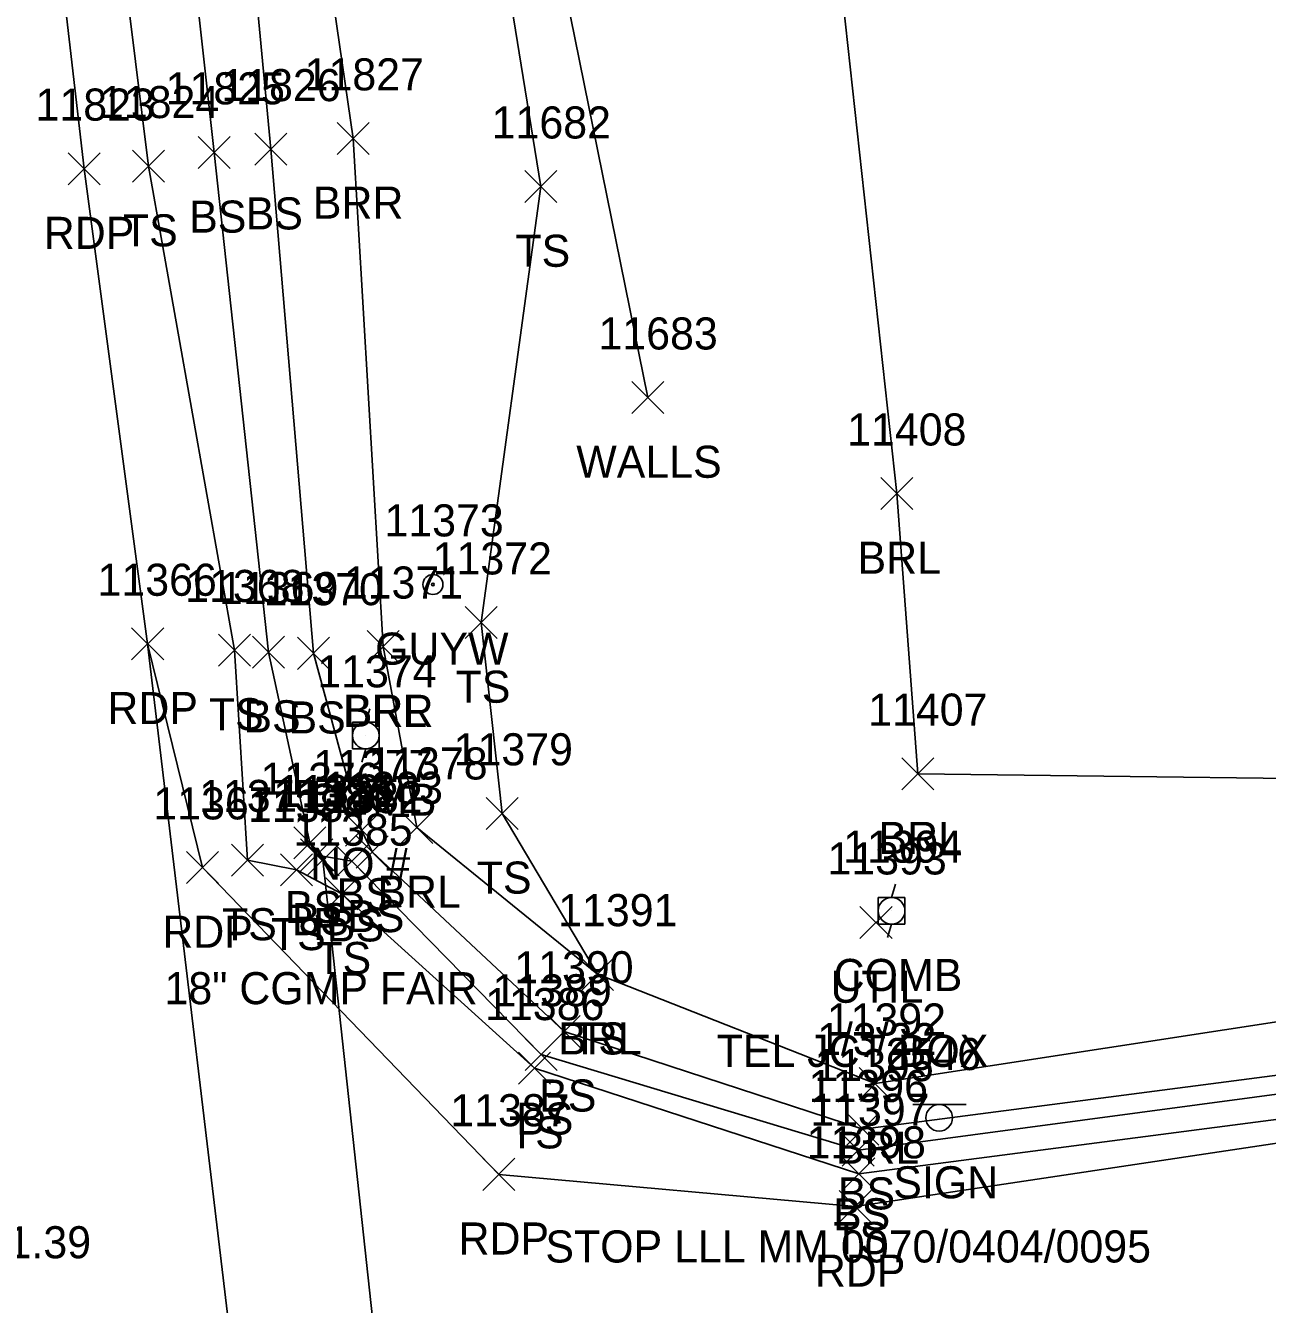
# Model space of a CAD drawing. Extents: x 1439173 to 1457902, y 641926 to 659889.
# Drawn here: x 1447956.8 to 1448034.3, y 648473.7 to 648553.4 of the extents above; entities that cross this region are included whole.
import ezdxf

# ---------------------------------------------------------------- set-up
doc = ezdxf.new("R2010")
doc.units = 0
for name, color, linetype in [('C_C', 7, 'Continuous'), ('D_A', 7, 'Continuous'), ('D_C', 7, 'Continuous'), ('D_I', 7, 'Continuous'), ('D_TIC', 7, 'Continuous'), ('DCP', 7, 'Continuous'), ('L_A', 7, 'Continuous'), ('L_I', 7, 'Continuous'), ('L_TIC', 7, 'Continuous'), ('LABL', 7, 'Continuous'), ('LELB', 7, 'Continuous'), ('LWS', 7, 'Continuous'), ('P_A', 7, 'Continuous'), ('P_I', 7, 'Continuous'), ('P_TIC', 7, 'Continuous'), ('PET', 7, 'Continuous'), ('S_A', 7, 'Continuous'), ('S_C', 7, 'Continuous'), ('S_I', 7, 'Continuous'), ('SSGN', 7, 'Continuous'), ('U_A', 7, 'Continuous'), ('U_C', 7, 'Continuous'), ('U_I', 7, 'Continuous'), ('UDEFAULT', 7, 'Continuous'), ('UP', 7, 'Continuous'), ('UPGW', 7, 'Continuous')]:
    doc.layers.add(name, color=color, linetype=linetype)

msp = doc.modelspace()

# ---------------------------------------------------------------- linework, layer by layer
at = {"layer": 'D_TIC'}
for points in [[(1447974.375, 648500.391), (1447976.375, 648502.391)], [(1447976.375, 648500.391), (1447974.375, 648502.391)]]:
    msp.add_lwpolyline(points, dxfattribs=at)
at = {"layer": 'DCP'}
msp.add_lwpolyline([(1447983.634, 648425.104), (1447975.375, 648501.391)], dxfattribs=at)
at = {"layer": 'L_TIC'}
for points in [[(1447976.256, 648545.377), (1447978.256, 648547.377)], [(1447978.256, 648545.377), (1447976.256, 648547.377)], [(1447967.591, 648544.506), (1447969.591, 648546.506)], [(1447969.591, 648544.506), (1447967.591, 648546.506)], [(1447971.116, 648544.705), (1447973.116, 648546.705)], [(1447973.116, 648544.705), (1447971.116, 648546.705)], [(1447963.493, 648543.649), (1447965.493, 648545.649)], [(1447965.493, 648543.649), (1447963.493, 648545.649)], [(1447987.966, 648542.377), (1447989.966, 648544.377)], [(1447989.966, 648542.377), (1447987.966, 648544.377)], [(1447994.627, 648529.219), (1447996.627, 648531.219)], [(1447996.627, 648529.219), (1447994.627, 648531.219)], [(1448010.166, 648523.231), (1448012.166, 648525.231)], [(1448012.166, 648523.231), (1448010.166, 648525.231)], [(1447984.236, 648515.191), (1447986.236, 648517.191)], [(1447986.236, 648515.191), (1447984.236, 648517.191)], [(1447984.236, 648515.191), (1447986.236, 648517.191)], [(1447986.236, 648515.191), (1447984.236, 648517.191)], [(1447978.132, 648513.687), (1447980.132, 648515.687)], [(1447980.132, 648513.687), (1447978.132, 648515.687)], [(1447978.132, 648513.687), (1447980.132, 648515.687)], [(1447980.132, 648513.687), (1447978.132, 648515.687)], [(1447968.855, 648513.474), (1447970.855, 648515.474)], [(1447970.855, 648513.474), (1447968.855, 648515.474)], [(1447968.855, 648513.474), (1447970.855, 648515.474)], [(1447970.855, 648513.474), (1447968.855, 648515.474)], [(1447970.973, 648513.344), (1447972.973, 648515.344)], [(1447972.973, 648513.344), (1447970.973, 648515.344)], [(1447970.973, 648513.344), (1447972.973, 648515.344)], [(1447972.973, 648513.344), (1447970.973, 648515.344)], [(1447973.786, 648513.272), (1447975.786, 648515.272)], [(1447975.786, 648513.272), (1447973.786, 648515.272)], [(1447973.786, 648513.272), (1447975.786, 648515.272)], [(1447975.786, 648513.272), (1447973.786, 648515.272)], [(1448011.474, 648505.761), (1448013.474, 648507.761)], [(1448013.474, 648505.761), (1448011.474, 648507.761)], [(1447985.555, 648503.286), (1447987.555, 648505.286)], [(1447987.555, 648503.286), (1447985.555, 648505.286)], [(1447976.786, 648502.25), (1447978.786, 648504.25)], [(1447978.786, 648502.25), (1447976.786, 648504.25)], [(1447980.227, 648502.404), (1447982.227, 648504.404)], [(1447982.227, 648502.404), (1447980.227, 648504.404)], [(1447973.558, 648501.45), (1447975.558, 648503.45)], [(1447975.558, 648501.45), (1447973.558, 648503.45)], [(1447969.672, 648500.378), (1447971.672, 648502.378)], [(1447971.672, 648500.378), (1447969.672, 648502.378)], [(1447973.984, 648500.694), (1447975.984, 648502.694)], [(1447975.984, 648500.694), (1447973.984, 648502.694)], [(1447976.177, 648500.304), (1447978.177, 648502.304)], [(1447978.177, 648500.304), (1447976.177, 648502.304)], [(1447977.444, 648500.883), (1447979.444, 648502.883)], [(1447979.444, 648500.883), (1447977.444, 648502.883)], [(1447972.721, 648499.762), (1447974.721, 648501.762)], [(1447974.721, 648499.762), (1447972.721, 648501.762)], [(1447975.555, 648498.273), (1447977.555, 648500.273)], [(1447977.555, 648498.273), (1447975.555, 648500.273)], [(1447991.499, 648493.255), (1447993.499, 648495.255)], [(1447993.499, 648493.255), (1447991.499, 648495.255)], [(1447991.499, 648493.255), (1447993.499, 648495.255)], [(1447993.499, 648493.255), (1447991.499, 648495.255)], [(1447989.416, 648489.696), (1447991.416, 648491.696)], [(1447991.416, 648489.696), (1447989.416, 648491.696)], [(1447987.984, 648488.258), (1447989.984, 648490.258)], [(1447989.984, 648488.258), (1447987.984, 648490.258)], [(1447987.565, 648487.397), (1447989.565, 648489.397)], [(1447989.565, 648487.397), (1447987.565, 648489.397)], [(1448008.812, 648486.437), (1448010.812, 648488.437)], [(1448010.812, 648486.437), (1448008.812, 648488.437)], [(1448008.046, 648483.592), (1448010.046, 648485.592)], [(1448010.046, 648483.592), (1448008.046, 648485.592)], [(1448007.741, 648482.29), (1448009.741, 648484.29)], [(1448009.741, 648482.29), (1448007.741, 648484.29)], [(1448007.784, 648480.811), (1448009.784, 648482.811)], [(1448009.784, 648480.811), (1448007.784, 648482.811)]]:
    msp.add_lwpolyline(points, dxfattribs=at)
at = {"layer": 'LABL'}
for points in [[(1447979.132, 648514.687), (1447981.227, 648503.404), (1447992.499, 648494.255), (1448009.812, 648487.437), (1448045.937, 648492.997), (1448048.903, 648506.289), (1448012.474, 648506.761), (1448011.166, 648524.231), (1448005.767, 648573.482), (1447997.966, 648611.663), (1447994.726, 648661.055), (1447977.958, 648680.946), (1447960.539, 648673.523)], [(1447979.132, 648514.687), (1447977.256, 648546.377), (1447969.8, 648597.729), (1447962.02, 648648.268), (1447960.539, 648673.523)]]:
    msp.add_lwpolyline(points, dxfattribs=at)
at = {"layer": 'LELB'}
for points in [[(1447974.786, 648514.272), (1447972.116, 648545.705), (1447967.295, 648596.815), (1447958.075, 648647.095), (1447953.066, 648690.284), (1447946.598, 648739.029), (1447940.66, 648780.957), (1447936.369, 648827.096), (1447928.585, 648872.232), (1447920.72, 648916.47), (1447916.186, 648958.02), (1447909.981, 648994.25), (1447909.191, 648998.291), (1447909.543, 649003.592), (1447916.36, 649010.627), (1447924.299, 649013.697), (1447944.433, 649018.61)], [(1447969.855, 648514.474), (1447964.493, 648544.649), (1447957.955, 648597.384), (1447952.294, 648645.713), (1447946.98, 648689.748), (1447940.503, 648738.304), (1447934.589, 648780.283), (1447929.035, 648824.884), (1447922.402, 648871.304), (1447916.316, 648916.617), (1447909.849, 648957.423), (1447904.836, 648993.227), (1447904.912, 648998.904), (1447906.943, 649001.315), (1447909.543, 649003.592), (1447912.947, 649002.532)], [(1447971.973, 648514.344), (1447968.591, 648545.506), (1447962.762, 648598.049), (1447955.075, 648646.101), (1447949.308, 648689.515), (1447943.878, 648738.572), (1447940.647, 648781.016), (1447931.817, 648826.679), (1447925.822, 648871.759), (1447918.719, 648916.178), (1447912.386, 648957.17), (1447907.992, 648993.985), (1447906.156, 648998.509), (1447906.812, 648999.55), (1447907.58, 648999.871), (1447909.191, 648998.291)], [(1447985.236, 648516.191), (1447988.966, 648543.377), (1447984.333, 648571.997), (1447977.114, 648612.474), (1447965.771, 648644.736), (1447960.539, 648673.523), (1447957.482, 648693.416)], [(1447974.786, 648514.272), (1447977.786, 648503.25), (1447978.444, 648501.883), (1447990.416, 648490.696), (1448009.046, 648484.592), (1448043.98, 648489.143), (1448066.367, 648493.791), (1448105.417, 648499.57), (1448148.83, 648507.26), (1448186.567, 648511.243), (1448212.165, 648514.251), (1448241.909, 648517.611), (1448286.187, 648524.276)], [(1447971.973, 648514.344), (1447974.558, 648502.45), (1447974.984, 648501.694), (1447977.177, 648501.304), (1447988.984, 648489.258), (1448008.741, 648483.29), (1448043.879, 648487.981), (1448066.868, 648489.998), (1448106.306, 648496.523), (1448148.754, 648504.403), (1448186.413, 648508.145), (1448212.546, 648511.189), (1448241.757, 648514.13), (1448286.549, 648520.68)], [(1447985.236, 648516.191), (1447986.555, 648504.286), (1447992.499, 648494.255)], [(1447969.855, 648514.474), (1447970.672, 648501.378), (1447973.721, 648500.762), (1447976.555, 648499.273), (1447988.565, 648488.397), (1448008.784, 648481.811), (1448043.423, 648486.325), (1448066.777, 648488.069)]]:
    msp.add_lwpolyline(points, dxfattribs=at)
at = {"layer": 'LWS'}
msp.add_lwpolyline([(1447995.627, 648530.219), (1447987.407, 648570.799), (1447982.709, 648610.283), (1447977.958, 648680.946), (1447969.019, 648732.437), (1447965.974, 648777.265), (1447965.557, 648784.618), (1447961.571, 648816.892), (1447953.141, 648865.358), (1447946.248, 648895.805)], dxfattribs=at)
at = {"layer": 'P_TIC'}
for points in [[(1447959.476, 648543.492), (1447961.476, 648545.492)], [(1447961.476, 648543.492), (1447959.476, 648545.492)], [(1447963.443, 648513.86), (1447965.443, 648515.86)], [(1447965.443, 648513.86), (1447963.443, 648515.86)], [(1447963.443, 648513.86), (1447965.443, 648515.86)], [(1447965.443, 648513.86), (1447963.443, 648515.86)], [(1447966.869, 648499.913), (1447968.869, 648501.913)], [(1447968.869, 648499.913), (1447966.869, 648501.913)], [(1447985.34, 648480.78), (1447987.34, 648482.78)], [(1447987.34, 648480.78), (1447985.34, 648482.78)], [(1448007.561, 648478.776), (1448009.561, 648480.776)], [(1448009.561, 648478.776), (1448007.561, 648480.776)]]:
    msp.add_lwpolyline(points, dxfattribs=at)
at = {"layer": 'PET'}
for points in [[(1447985.988, 648352.767), (1447984.122, 648388.61), (1447978.583, 648406.375), (1447976.747, 648417.494), (1447970.563, 648463.482), (1447964.443, 648514.86), (1447960.476, 648544.492), (1447954.396, 648596.971), (1447948.039, 648645.354), (1447942.478, 648689.299), (1447936.152, 648737.635), (1447930.516, 648780.209), (1447924.61, 648825.681), (1447919.427, 648871.005), (1447912.618, 648916.556), (1447907.236, 648956.802), (1447902.542, 648992.518), (1447895.422, 649044.111)], [(1447964.443, 648514.86), (1447967.869, 648500.913), (1447986.34, 648481.78), (1448008.561, 648479.776), (1448043.431, 648485.022), (1448066.777, 648488.069), (1448106.739, 648493.878), (1448149.69, 648499.648), (1448186.538, 648504.288), (1448205.455, 648507.171), (1448241.345, 648511.417), (1448286.773, 648517.053)]]:
    msp.add_lwpolyline(points, dxfattribs=at)
at = {"layer": 'SSGN'}
for p, q in [((1448012.153, 648486.137), (1448015.486, 648486.137)), ((1448013.8, 648485.303), (1448013.8, 648485.303))]:
    msp.add_line(p, q, dxfattribs=at)
msp.add_circle((1448013.8, 648485.303), 0.833, dxfattribs=at)
at = {"layer": 'UDEFAULT'}
for points in [[(1448008.86, 648496.481), (1448010.86, 648498.481)], [(1448010.86, 648496.481), (1448008.86, 648498.481)]]:
    msp.add_lwpolyline(points, dxfattribs=at)
at = {"layer": 'UP'}
for p, q in [((1447978.295, 648510.814), (1447978.045, 648509.98)), ((1447977.212, 648508.314), (1447977.212, 648509.98)), ((1447977.212, 648509.98), (1447978.879, 648509.98)), ((1447978.879, 648509.98), (1447978.879, 648508.314)), ((1447978.045, 648509.147), (1447978.045, 648509.147)), ((1447978.879, 648508.314), (1447977.212, 648508.314)), ((1447977.795, 648507.48), (1447978.045, 648508.314)), ((1448011.082, 648499.881), (1448010.832, 648499.047)), ((1448009.999, 648497.381), (1448009.999, 648499.047)), ((1448009.999, 648499.047), (1448011.666, 648499.047)), ((1448011.666, 648499.047), (1448011.666, 648497.381)), ((1448010.832, 648498.214), (1448010.832, 648498.214)), ((1448011.666, 648497.381), (1448009.999, 648497.381)), ((1448010.582, 648496.547), (1448010.832, 648497.381))]:
    msp.add_line(p, q, dxfattribs=at)
for centre in [(1447978.045, 648509.147), (1448010.832, 648498.214)]:
    msp.add_circle(centre, 0.833, dxfattribs=at)
at = {"layer": 'UPGW'}
for radius in [0.625, 0.0833]:
    msp.add_circle((1447982.234, 648518.563), radius, dxfattribs=at)

# ---------------------------------------------------------------- texts
at = {"layer": 'C_C'}
msp.add_text('PT 60+41.39', height=2, dxfattribs=at).set_placement((1447945.524, 648476.546))
at = {"layer": 'D_A'}
msp.add_text('P', height=2, dxfattribs=at).set_placement((1447974.753, 648496.391))
at = {"layer": 'D_C'}
msp.add_text('18" CGMP FAIR', height=2, dxfattribs=at).set_placement((1447965.493, 648492.391))
at = {"layer": 'D_I'}
msp.add_text('11380', height=2, dxfattribs=at).set_placement((1447972.265, 648504.391))
at = {"layer": 'L_A'}
for s, p in [('BRR', (1447974.744, 648541.377)), ('BS', (1447967.032, 648540.506)), ('BS', (1447970.557, 648540.705)), ('TS', (1447962.902, 648539.649)), ('TS', (1447987.375, 648538.377)), ('WALLS', (1447991.17, 648525.219)), ('BRL', (1448008.709, 648519.231)), ('TS', (1447983.646, 648511.191)), ('TS', (1447983.646, 648511.191)), ('BRR', (1447976.62, 648509.687)), ('BRL', (1447976.675, 648509.687)), ('TS', (1447968.264, 648509.474)), ('TS', (1447968.264, 648509.474)), ('BS', (1447970.414, 648509.344)), ('BS', (1447970.414, 648509.344)), ('BS', (1447973.227, 648509.272)), ('BS', (1447973.227, 648509.272)), ('BRL', (1448010.017, 648501.761)), ('TS', (1447984.965, 648499.286)), ('BS', (1447976.227, 648498.25)), ('BRL', (1447978.771, 648498.404)), ('BS', (1447972.999, 648497.45)), ('TS', (1447969.082, 648496.378)), ('BS', (1447973.425, 648496.694)), ('BS', (1447975.618, 648496.304)), ('BS', (1447976.885, 648496.883)), ('TS', (1447972.13, 648495.762)), ('TS', (1447974.964, 648494.273)), ('BRL', (1447990.042, 648489.255)), ('TS', (1447990.908, 648489.255)), ('BS', (1447988.857, 648485.696)), ('BS', (1447987.425, 648484.258)), ('TS', (1447986.975, 648483.397)), ('BRL', (1448007.355, 648482.437)), ('BS', (1448007.487, 648479.592)), ('BS', (1448007.182, 648478.29)), ('TS', (1448007.194, 648476.811))]:
    msp.add_text(s, height=2, dxfattribs=at).set_placement(p)
at = {"layer": 'L_I'}
for s, p in [('11827', (1447974.232, 648549.377)), ('11825', (1447965.567, 648548.506)), ('11826', (1447969.037, 648548.705)), ('11824', (1447961.469, 648547.649)), ('11682', (1447985.895, 648546.377)), ('11683', (1447992.556, 648533.219)), ('11408', (1448008.063, 648527.231)), ('11372', (1447982.213, 648519.191)), ('11372', (1447982.213, 648519.191)), ('11371', (1447976.675, 648517.687)), ('11371', (1447976.675, 648517.687)), ('11368', (1447966.784, 648517.474)), ('11368', (1447966.784, 648517.474)), ('11369', (1447968.895, 648517.344)), ('11369', (1447968.895, 648517.344)), ('11370', (1447971.675, 648517.272)), ('11370', (1447971.675, 648517.272)), ('11407', (1448009.371, 648509.761)), ('11379', (1447983.524, 648507.286)), ('11377', (1447974.762, 648506.25)), ('11378', (1447978.204, 648506.404)), ('11376', (1447971.479, 648505.45)), ('11383', (1447975.421, 648504.883)), ('11375', (1447967.648, 648504.378)), ('11381', (1447972.527, 648504.694)), ('11382', (1447974.154, 648504.304)), ('11384', (1447970.697, 648503.762)), ('11385', (1447973.531, 648502.273)), ('11391', (1447990.042, 648497.255)), ('11391', (1447990.042, 648497.255)), ('11390', (1447987.306, 648493.696)), ('11389', (1447985.953, 648492.258)), ('11386', (1447985.486, 648491.397)), ('11392', (1448006.788, 648490.437)), ('11395', (1448006.023, 648487.592)), ('11396', (1448005.662, 648486.29)), ('11397', (1448005.761, 648484.811))]:
    msp.add_text(s, height=2, dxfattribs=at).set_placement(p)
at = {"layer": 'P_A'}
for p in [(1447957.964, 648539.492), (1447961.931, 648509.86), (1447961.931, 648509.86), (1447965.357, 648495.913), (1447983.828, 648476.78), (1448006.049, 648474.776)]:
    msp.add_text('RDP', height=2, dxfattribs=at).set_placement(p)
at = {"layer": 'P_I'}
for s, p in [('11823', (1447957.452, 648547.492)), ('11366', (1447961.317, 648517.86)), ('11366', (1447961.317, 648517.86)), ('11367', (1447964.798, 648503.913)), ('11387', (1447983.316, 648484.78)), ('11398', (1448005.537, 648482.776))]:
    msp.add_text(s, height=2, dxfattribs=at).set_placement(p)
at = {"layer": 'S_A'}
msp.add_text('SIGN', height=2, dxfattribs=at).set_placement((1448010.938, 648480.283))
at = {"layer": 'S_C'}
msp.add_text('STOP LLL MM 0070/0404/0095', height=2, dxfattribs=at).set_placement((1447989.245, 648476.283))
at = {"layer": 'S_I'}
msp.add_text('2546', height=2, dxfattribs=at).set_placement((1448010.465, 648488.283))
at = {"layer": 'U_A'}
for s, p in [('GUYW', (1447978.627, 648513.563)), ('COMB', (1447974.431, 648504.147)), ('COMB', (1448007.218, 648493.214)), ('UTIL', (1448007.026, 648492.481))]:
    msp.add_text(s, height=2, dxfattribs=at).set_placement(p)
at = {"layer": 'U_C'}
for s, p in [('NO #', (1447974.581, 648500.147)), ('1/3/22', (1448006.187, 648489.214)), ('TEL JCT BOX', (1447999.923, 648488.481))]:
    msp.add_text(s, height=2, dxfattribs=at).set_placement(p)
at = {"layer": 'U_I'}
for s, p in [('11373', (1447979.21, 648521.563)), ('11374', (1447975.022, 648512.147)), ('11394', (1448007.809, 648501.214)), ('11393', (1448006.837, 648500.481))]:
    msp.add_text(s, height=2, dxfattribs=at).set_placement(p)

doc.saveas('drawing.dxf')
